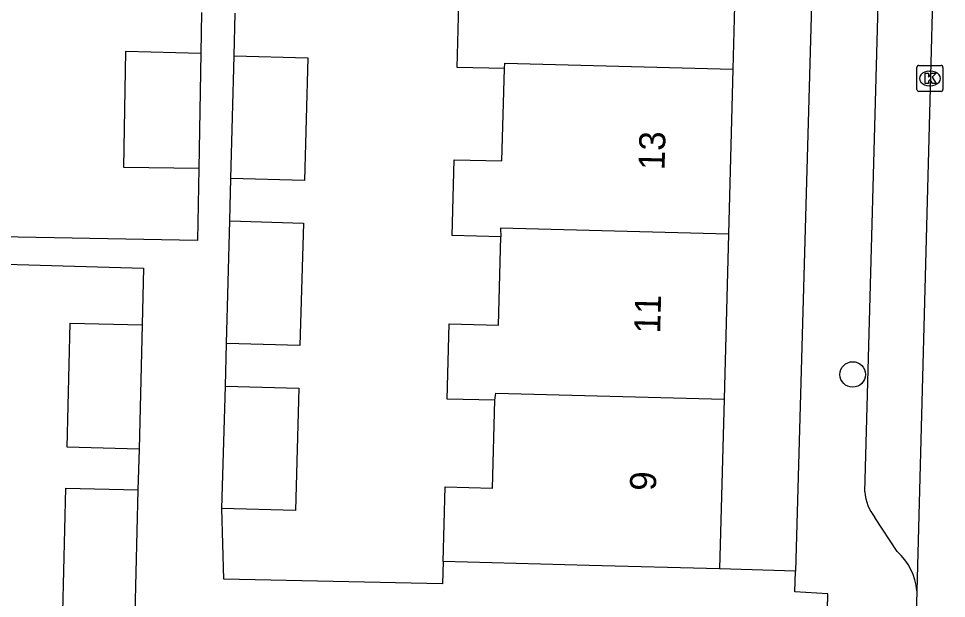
# Model space of a CAD drawing. Extents: x 162082 to 163393, y 388091 to 388632.
# Drawn here: x 162356.13 to 162391.75, y 388274.2 to 388296.46 of the extents above; entities that cross this region are included whole.
import ezdxf

# ---------------------------------------------------------------- set-up
doc = ezdxf.new("R2010")
doc.units = 0
for name, color, linetype in [('IMGEO_Boom', 7, 'Continuous'), ('IMGEO_Kolk', 7, 'Continuous'), ('IMGEO_Pand', 7, 'Continuous'), ('IMGEO_Pand_nummerreeks', 7, 'Continuous'), ('IMGEO_Rijbaan_lokaal_open', 7, 'Continuous'), ('IMGEO_Voetpad_open', 7, 'Continuous')]:
    doc.layers.add(name, color=color, linetype=linetype)

msp = doc.modelspace()

# ---------------------------------------------------------------- linework, layer by layer
at = {"layer": 'IMGEO_Boom'}
msp.add_circle((162388.152, 388282.797), 0.489, dxfattribs=at)
at = {"layer": 'IMGEO_Kolk'}
for p, q in [((162390.616, 388293.734), (162390.616, 388294.586)), ((162390.691, 388294.66), (162391.543, 388294.66)), ((162391.617, 388294.586), (162391.617, 388293.734)), ((162391.104, 388294.44), (162391.129, 388294.44)), ((162391.127, 388293.88), (162391.102, 388293.88)), ((162391.543, 388293.66), (162390.691, 388293.66))]:
    msp.add_line(p, q, dxfattribs=at)
for points in [[(162390.616, 388293.734), (162390.616, 388294.586)], [(162390.691, 388294.66), (162391.543, 388294.66)], [(162391.617, 388294.586), (162391.617, 388293.734)], [(162390.937, 388294.36), (162391.06, 388294.36), (162391.06, 388294.209), (162391.19, 388294.36), (162391.354, 388294.36), (162391.208, 388294.209), (162391.361, 388293.96), (162391.209, 388293.96), (162391.124, 388294.124), (162391.06, 388294.057), (162391.06, 388293.96), (162390.937, 388293.96), (162390.937, 388294.36)], [(162391.543, 388293.66), (162390.691, 388293.66)]]:
    msp.add_lwpolyline(points, dxfattribs=at)
for centre, start, end in [((162390.693, 388294.584), 91.552, 178.448), ((162390.693, 388294.584), 91.552, 178.448), ((162391.541, 388294.584), 1.552, 88.448), ((162391.541, 388294.584), 1.552, 88.448), ((162390.693, 388293.736), 181.552, 268.448), ((162390.693, 388293.736), 181.552, 268.448), ((162391.541, 388293.736), 271.552, 358.448), ((162391.541, 388293.736), 271.552, 358.448)]:
    msp.add_arc(centre, 0.0765, start, end, dxfattribs=at)
for centre, major_axis, ratio, start_param, end_param in [((162391.103, 388294.16), (-0.387, 0.002), 0.722429, 4.712389, 7.853982), ((162391.128, 388294.16), (-0.39, 0.002), 0.717154, 1.570796, 4.712389)]:
    msp.add_ellipse(centre, major_axis=major_axis, ratio=ratio, start_param=start_param, end_param=end_param, dxfattribs=at)
at = {"layer": 'IMGEO_Pand'}
for points in [[(162374.782, 388294.537), (162372.969, 388294.585), (162373.047, 388297.509), (162374.879, 388297.46), (162374.971, 388300.877)], [(162383.723, 388300.852), (162383.552, 388294.516)], [(162363.058, 388290.697), (162360.171, 388290.744), (162360.245, 388295.211), (162363.13, 388295.13)], [(162363.13, 388295.13), (162363.058, 388290.697)], [(162364.412, 388295.025), (162367.235, 388294.946), (162367.103, 388290.245), (162364.28, 388290.324)], [(162364.28, 388290.324), (162364.412, 388295.025)], [(162374.782, 388294.537), (162374.802, 388294.752), (162383.552, 388294.516)], [(162374.648, 388288.084), (162372.78, 388288.134), (162372.858, 388291.04), (162374.686, 388290.991), (162374.782, 388294.537)], [(162383.552, 388294.516), (162383.382, 388288.18)], [(162364.242, 388288.689), (162367.065, 388288.61), (162366.933, 388283.909), (162364.11, 388283.988)], [(162364.11, 388283.988), (162364.242, 388288.689)], [(162383.382, 388288.18), (162374.63, 388288.416), (162374.648, 388288.084)], [(162383.382, 388288.18), (162383.212, 388281.844)], [(162374.421, 388281.803), (162372.59, 388281.852), (162372.667, 388284.736), (162374.556, 388284.685), (162374.648, 388288.084)], [(162360.762, 388279.934), (162357.995, 388280), (162358.11, 388284.762), (162360.877, 388284.695)], [(162360.877, 388284.695), (162360.762, 388279.934)], [(162364.072, 388282.353), (162366.895, 388282.274), (162366.763, 388277.573), (162363.94, 388277.652)], [(162363.94, 388277.652), (162364.072, 388282.353)], [(162372.434, 388275.619), (162372.511, 388278.478), (162374.33, 388278.429), (162374.421, 388281.803)], [(162374.421, 388281.803), (162374.459, 388282.081), (162383.212, 388281.844)], [(162383.212, 388281.844), (162383.037, 388275.334)], [(162360.597, 388273.602), (162357.83, 388273.668), (162357.945, 388278.43), (162360.712, 388278.363)], [(162360.712, 388278.363), (162360.597, 388273.602)], [(162383.037, 388275.334), (162378.039, 388275.468), (162372.434, 388275.619)]]:
    msp.add_lwpolyline(points, dxfattribs=at)
at = {"layer": 'IMGEO_Rijbaan_lokaal_open'}
for points in [[(162391.75, 388317.45), (162390.616, 388274.485)], [(162390.616, 388274.485), (162389.967, 388250), (162389.776, 388242.049)]]:
    msp.add_lwpolyline(points, dxfattribs=at)
at = {"layer": 'IMGEO_Voetpad_open'}
for points in [[(162387.274, 388321.94), (162385.955, 388275.247)], [(162388.616, 388278.29), (162389.606, 388314.295)], [(162363.156, 388296.696), (162363.13, 388295.13)], [(162364.412, 388295.025), (162364.45, 388296.66)], [(162363.058, 388290.697), (162362.998, 388287.937), (162338.908, 388288.392)], [(162364.242, 388288.689), (162364.28, 388290.324)], [(162338.884, 388287.51), (162360.923, 388286.882), (162360.877, 388284.695)], [(162364.072, 388282.353), (162364.11, 388283.988)], [(162360.762, 388279.934), (162360.712, 388278.363)], [(162372.434, 388275.619), (162372.407, 388274.764), (162364.007, 388274.934), (162363.94, 388277.652)], [(162389.855, 388275.996), (162389.003, 388277.309)], [(162385.955, 388275.247), (162383.037, 388275.334)], [(162387.168, 388273.183), (162387.202, 388274.37), (162385.933, 388274.455), (162385.955, 388275.247)]]:
    msp.add_lwpolyline(points, dxfattribs=at)
for centre, radius, start, end in [((162390.406, 388278.429), 1.795, 184.4452, 218.6128), ((162388.386, 388274.309), 2.237, 4.5083, 48.955)]:
    msp.add_arc(centre, radius, start, end, dxfattribs=at)

# ---------------------------------------------------------------- texts
at = {"layer": 'IMGEO_Pand_nummerreeks'}
for s, p in [('13', (162380.928, 388290.631)), ('11', (162380.759, 388284.359)), ('9', (162380.596, 388278.319))]:
    msp.add_text(s, height=1, rotation=88.4611, dxfattribs=at).set_placement(p)

doc.saveas('drawing.dxf')
